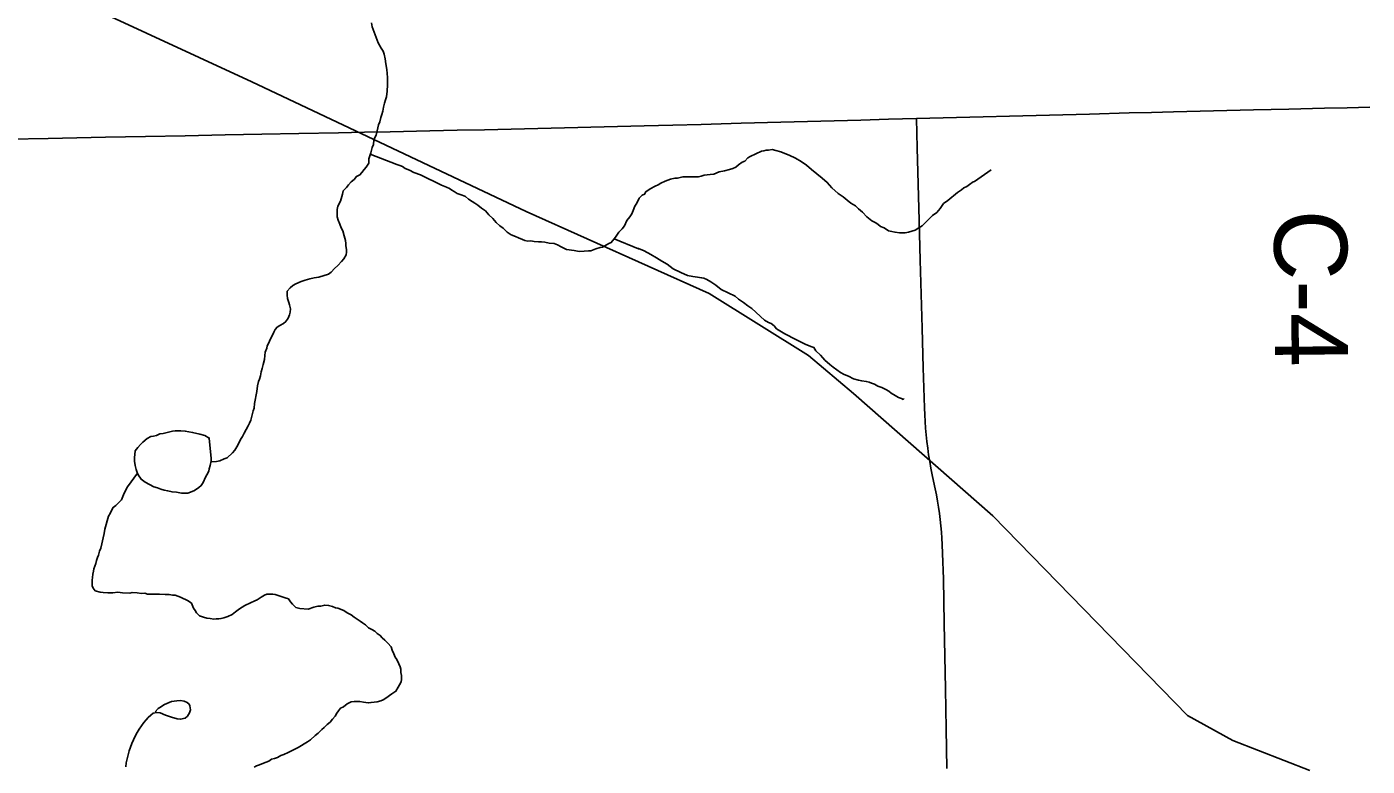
# Model space of a CAD drawing. Extents: x 103424 to 290657, y 38711 to 110967.
# Drawn here: x 214248.735 to 214249.257, y 40210.769 to 40211.058 of the extents above; entities that cross this region are included whole.
import ezdxf

# ---------------------------------------------------------------- set-up
doc = ezdxf.new("R2010")
doc.units = 0
for name, color, linetype in [('GM_X_County_Road', 7, 'Continuous'), ('GM_X_County_Road_Text', 7, 'Continuous'), ('GM_X_Minor_Lake', 7, 'Continuous'), ('GM_X_Minor_River', 7, 'Continuous'), ('GM_X_Rail_Line', 7, 'Continuous'), ('GM_X_Township_Road', 7, 'Continuous')]:
    doc.layers.add(name, color=color, linetype=linetype)

msp = doc.modelspace()

# ---------------------------------------------------------------- linework, layer by layer
at = {"layer": 'GM_X_County_Road'}
msp.add_lwpolyline([(214248.72761, 40211.01372), (214248.74314, 40211.01404), (214248.75428, 40211.01426), (214248.76543, 40211.01449), (214248.78096, 40211.01479), (214248.79649, 40211.0151), (214248.81202, 40211.0154), (214248.82633, 40211.01569), (214248.84064, 40211.01597), (214248.85617, 40211.01626), (214248.86621, 40211.01644), (214248.87624, 40211.01663), (214248.89177, 40211.01697), (214248.90242, 40211.01721), (214248.91306, 40211.01745), (214248.92859, 40211.01783), (214248.94413, 40211.01821), (214248.95966, 40211.01858), (214248.97519, 40211.01896), (214248.98629, 40211.01923), (214248.9974, 40211.0195), (214249.01293, 40211.01993), (214249.02846, 40211.02036), (214249.04399, 40211.02078), (214249.05951, 40211.02121), (214249.07038, 40211.02151), (214249.08125, 40211.02181), (214249.09678, 40211.02219), (214249.10714, 40211.02245), (214249.1175, 40211.02271), (214249.13303, 40211.02313), (214249.14856, 40211.02355), (214249.16408, 40211.02397), (214249.17273, 40211.0242), (214249.18137, 40211.02443), (214249.1969, 40211.0248), (214249.21243, 40211.02516), (214249.22624, 40211.02548), (214249.24005, 40211.02579), (214249.24888, 40211.026), (214249.25771, 40211.02621)], dxfattribs=at)
at = {"layer": 'GM_X_Minor_Lake'}
for points in [[(214248.8058, 40210.89732), (214248.8056, 40210.89751), (214248.8058, 40210.89732), (214248.80407, 40210.89825), (214248.80216, 40210.89878), (214248.7993, 40210.8995), (214248.79645, 40210.90002), (214248.79473, 40210.90018), (214248.7936, 40210.90017), (214248.79265, 40210.90015), (214248.79151, 40210.89994), (214248.78943, 40210.89953), (214248.78792, 40210.89912), (214248.78659, 40210.89891), (214248.78527, 40210.89832), (214248.78413, 40210.89811), (214248.783, 40210.8979), (214248.78168, 40210.89712), (214248.78, 40210.89576), (214248.77906, 40210.89479), (214248.77794, 40210.89363), (214248.77701, 40210.89229), (214248.77668, 40210.88962), (214248.7767, 40210.88829), (214248.77692, 40210.88658), (214248.77733, 40210.88507), (214248.77772, 40210.88393)], [(214248.8058, 40210.89732), (214248.8056, 40210.89751), (214248.8058, 40210.89732), (214248.80407, 40210.89825), (214248.80216, 40210.89878), (214248.7993, 40210.8995), (214248.79645, 40210.90002), (214248.79473, 40210.90018), (214248.7936, 40210.90017), (214248.79265, 40210.90015), (214248.79151, 40210.89994), (214248.78943, 40210.89953), (214248.78792, 40210.89912), (214248.78659, 40210.89891), (214248.78527, 40210.89832), (214248.78413, 40210.89811), (214248.783, 40210.8979), (214248.78168, 40210.89712), (214248.78, 40210.89576), (214248.77906, 40210.89479), (214248.77794, 40210.89363), (214248.77701, 40210.89229), (214248.77668, 40210.88962), (214248.7767, 40210.88829), (214248.77692, 40210.88658), (214248.77733, 40210.88507), (214248.77772, 40210.88393), (214248.77812, 40210.88299), (214248.77929, 40210.8813), (214248.78083, 40210.88018), (214248.78255, 40210.87926), (214248.78428, 40210.87834), (214248.78561, 40210.87798), (214248.78695, 40210.87743), (214248.78828, 40210.87707), (214248.78962, 40210.87671), (214248.79133, 40210.87636), (214248.79305, 40210.8762), (214248.79495, 40210.87585), (214248.79647, 40210.87587), (214248.79742, 40210.87589), (214248.79855, 40210.87629), (214248.80006, 40210.87689), (214248.80175, 40210.87805), (214248.80269, 40210.87883), (214248.80343, 40210.87998), (214248.80434, 40210.88209), (214248.8049, 40210.88305), (214248.80563, 40210.88439), (214248.80581, 40210.88534), (214248.80617, 40210.88668), (214248.80652, 40210.8884), (214248.8065, 40210.88935), (214248.8058, 40210.89732)], [(214248.77772, 40210.88393), (214248.77812, 40210.88299), (214248.77929, 40210.8813), (214248.78083, 40210.88018), (214248.78255, 40210.87926), (214248.78428, 40210.87834), (214248.78561, 40210.87798), (214248.78695, 40210.87743), (214248.78828, 40210.87707), (214248.78962, 40210.87671), (214248.79133, 40210.87636), (214248.79305, 40210.8762), (214248.79495, 40210.87585), (214248.79647, 40210.87587), (214248.79742, 40210.87589), (214248.79855, 40210.87629), (214248.80006, 40210.87689), (214248.80175, 40210.87805), (214248.80269, 40210.87883), (214248.80343, 40210.87998), (214248.80434, 40210.88209), (214248.8049, 40210.88305), (214248.80563, 40210.88439), (214248.80581, 40210.88534), (214248.80617, 40210.88668), (214248.80652, 40210.8884), (214248.8065, 40210.88935), (214248.8058, 40210.89732)]]:
    msp.add_lwpolyline(points, dxfattribs=at)
at = {"layer": 'GM_X_Minor_River'}
for points in [[(214248.86899, 40211.05902), (214248.86921, 40211.0575), (214248.87159, 40211.05127), (214248.87276, 40211.0492), (214248.87354, 40211.04807), (214248.87394, 40211.04693), (214248.87435, 40211.04504), (214248.87458, 40211.04314), (214248.87499, 40211.04087), (214248.87523, 40211.03783), (214248.87528, 40211.03498), (214248.87513, 40211.0325)], [(214248.87513, 40211.0325), (214248.87479, 40211.03022), (214248.87443, 40211.02907), (214248.87407, 40211.02773), (214248.87372, 40211.02621), (214248.87336, 40211.02468), (214248.87301, 40211.02334), (214248.87265, 40211.0222), (214248.87229, 40211.02048), (214248.87174, 40211.01933), (214248.87121, 40211.01704), (214248.87086, 40211.01532), (214248.87031, 40211.01436), (214248.86995, 40211.01341), (214248.86978, 40211.01169), (214248.86923, 40211.01054), (214248.8687, 40211.00844), (214248.86834, 40211.00729), (214248.86798, 40211.00615), (214248.86801, 40211.00444), (214248.86689, 40211.0029), (214248.86615, 40211.00194), (214248.86522, 40211.00078), (214248.86447, 40210.99982), (214248.86315, 40210.99922), (214248.86222, 40210.99807), (214248.8611, 40210.9971), (214248.85998, 40210.99594), (214248.85924, 40210.99498), (214248.85793, 40210.99362), (214248.85776, 40210.99229), (214248.85686, 40210.98961), (214248.85594, 40210.9877), (214248.85558, 40210.98636), (214248.85561, 40210.98503), (214248.85563, 40210.98351), (214248.85603, 40210.98219), (214248.85663, 40210.98067), (214248.85722, 40210.97916), (214248.85781, 40210.97803), (214248.85841, 40210.97614), (214248.85883, 40210.97425), (214248.85903, 40210.97311), (214248.85905, 40210.97216), (214248.85926, 40210.97083), (214248.85928, 40210.96969), (214248.85911, 40210.96874), (214248.85818, 40210.9672), (214248.85725, 40210.96604), (214248.85595, 40210.9645), (214248.85464, 40210.96334), (214248.85333, 40210.96199), (214248.85221, 40210.96121), (214248.84843, 40210.96001), (214248.84672, 40210.95979), (214248.84502, 40210.95938), (214248.84313, 40210.95878), (214248.84162, 40210.95837), (214248.83955, 40210.95739), (214248.83842, 40210.9568), (214248.83729, 40210.95583), (214248.83618, 40210.95448), (214248.8362, 40210.95296), (214248.83622, 40210.95163), (214248.83682, 40210.95012), (214248.83703, 40210.94917), (214248.83743, 40210.94766), (214248.83726, 40210.94632), (214248.83709, 40210.94537), (214248.83654, 40210.94403), (214248.83561, 40210.94268), (214248.83468, 40210.94191), (214248.83336, 40210.94112), (214248.83223, 40210.94054), (214248.83149, 40210.93957), (214248.83094, 40210.93861), (214248.83038, 40210.93746), (214248.82965, 40210.93593), (214248.82892, 40210.93421), (214248.82837, 40210.93325), (214248.82819, 40210.9323), (214248.82765, 40210.93076), (214248.82748, 40210.92943), (214248.82732, 40210.92791), (214248.82678, 40210.926), (214248.82642, 40210.92447), (214248.82607, 40210.92313), (214248.82571, 40210.92161), (214248.82535, 40210.92027), (214248.82499, 40210.91931), (214248.82464, 40210.9176), (214248.82429, 40210.9155), (214248.82342, 40210.91073), (214248.82326, 40210.90902), (214248.8229, 40210.90787), (214248.82255, 40210.90634), (214248.82201, 40210.90424), (214248.82146, 40210.90309), (214248.82091, 40210.90213), (214248.82018, 40210.9006), (214248.81944, 40210.89926)], [(214248.86854, 40211.00795), (214248.87884, 40211.00385), (214248.87999, 40211.00349), (214248.88113, 40211.00313), (214248.88209, 40211.00239), (214248.88382, 40211.00165), (214248.88554, 40211.00073), (214248.88802, 40210.99982), (214248.89626, 40210.99577), (214248.89817, 40210.99505), (214248.89932, 40210.99449), (214248.90028, 40210.99394), (214248.90124, 40210.99338), (214248.90239, 40210.99264), (214248.9043, 40210.99191), (214248.90564, 40210.99137), (214248.90679, 40210.99043), (214248.90814, 40210.9895), (214248.90929, 40210.98876), (214248.91044, 40210.98802), (214248.91179, 40210.9869), (214248.91333, 40210.98579), (214248.91468, 40210.98429), (214248.91623, 40210.98279), (214248.91758, 40210.98129), (214248.91893, 40210.97999), (214248.92028, 40210.97906), (214248.92182, 40210.97756), (214248.92336, 40210.97644), (214248.92508, 40210.9759), (214248.92623, 40210.97535), (214248.92776, 40210.97462), (214248.92871, 40210.97425), (214248.92986, 40210.97408), (214248.931, 40210.9741), (214248.93233, 40210.97393), (214248.93404, 40210.97377), (214248.93518, 40210.97379), (214248.93651, 40210.97362), (214248.93823, 40210.97327), (214248.94013, 40210.97311), (214248.94147, 40210.97256), (214248.94281, 40210.97182), (214248.94492, 40210.97071), (214248.94796, 40210.97038), (214248.94987, 40210.97003), (214248.95176, 40210.97007), (214248.95347, 40210.97028), (214248.95442, 40210.9703), (214248.95631, 40210.97109), (214248.95801, 40210.9715), (214248.95895, 40210.97171), (214248.9614, 40210.97308), (214248.96234, 40210.97347), (214248.96402, 40210.97559), (214248.96531, 40210.97751), (214248.96662, 40210.97887), (214248.96755, 40210.98002), (214248.96847, 40210.98213), (214248.96958, 40210.98348), (214248.97032, 40210.98463), (214248.97087, 40210.98597), (214248.9716, 40210.98769), (214248.97234, 40210.98885), (214248.97326, 40210.99076), (214248.97438, 40210.99192), (214248.97532, 40210.99232), (214248.97588, 40210.99328), (214248.97757, 40210.99445), (214248.97945, 40210.99543), (214248.98058, 40210.99602), (214248.98171, 40210.9966), (214248.9834, 40210.99739), (214248.98548, 40210.99819), (214248.98718, 40210.9986), (214248.98813, 40210.99861), (214248.99021, 40210.99903), (214248.99154, 40210.99905), (214248.99268, 40210.99907), (214248.99363, 40210.99908), (214248.99515, 40210.99911), (214248.99629, 40210.99913), (214248.99742, 40210.99934), (214248.99856, 40210.99973), (214249.00083, 40210.99996), (214249.00235, 40211.00018), (214249.00442, 40211.00097), (214249.00651, 40211.00138), (214249.0084, 40211.00199), (214249.00972, 40211.00239), (214249.01085, 40211.00279), (214249.01197, 40211.00376), (214249.01329, 40211.00473), (214249.01442, 40211.00513), (214249.01554, 40211.00648), (214249.01648, 40211.00706), (214249.02081, 40211.00903), (214249.02176, 40211.00924), (214249.0227, 40211.00945), (214249.02365, 40211.00946), (214249.02498, 40211.00967)], [(214249.02498, 40211.00967), (214249.0265, 40211.00932), (214249.02841, 40211.00878), (214249.02994, 40211.00823), (214249.03166, 40211.0075), (214249.03415, 40211.0064), (214249.03626, 40211.00511), (214249.03837, 40211.00362), (214249.0403, 40211.00194), (214249.04242, 40211.00026), (214249.04454, 40210.99859), (214249.04646, 40210.99691), (214249.04821, 40210.99484), (214249.05071, 40210.9926), (214249.05263, 40210.9913), (214249.05418, 40210.99), (214249.05571, 40210.98888), (214249.05744, 40210.98777), (214249.0586, 40210.98665), (214249.06014, 40210.98534), (214249.06188, 40210.98347), (214249.06381, 40210.98198), (214249.06515, 40210.98124), (214249.06611, 40210.98069), (214249.06726, 40210.97975), (214249.0686, 40210.97921), (214249.07033, 40210.97809), (214249.07166, 40210.97774), (214249.07281, 40210.97756), (214249.07471, 40210.97722), (214249.07585, 40210.97723), (214249.0768, 40210.97725), (214249.07813, 40210.97746), (214249.07945, 40210.97786), (214249.08077, 40210.97826), (214249.08208, 40210.97924), (214249.0834, 40210.98002), (214249.08452, 40210.98099), (214249.08583, 40210.98234), (214249.08751, 40210.98408), (214249.0892, 40210.98525), (214249.0905, 40210.98679), (214249.0918, 40210.98871), (214249.09349, 40210.98988), (214249.09724, 40210.99299), (214249.09874, 40210.99396), (214249.09968, 40210.99474), (214249.10081, 40210.99533), (214249.10193, 40210.9961), (214249.10325, 40210.99708), (214249.10381, 40210.99728), (214249.11032, 40211.00186)], [(214248.96352, 40210.97496), (214248.97302, 40210.97098), (214248.97302, 40210.97117), (214248.97512, 40210.97026), (214248.97781, 40210.96878), (214248.97992, 40210.96749), (214248.98203, 40210.96619), (214248.98413, 40210.96508), (214248.98644, 40210.96322), (214248.98951, 40210.96175), (214248.99199, 40210.96065), (214248.99409, 40210.9603), (214248.99599, 40210.95995), (214248.99752, 40210.95979), (214248.99847, 40210.95961), (214248.99962, 40210.95906), (214249.00115, 40210.95814), (214249.00307, 40210.95684), (214249.00519, 40210.95516), (214249.00787, 40210.95387), (214249.01055, 40210.95259), (214249.0119, 40210.95147), (214249.01382, 40210.95017), (214249.01555, 40210.94887), (214249.01709, 40210.94775), (214249.0221, 40210.94327), (214249.02364, 40210.94234), (214249.02459, 40210.94198), (214249.02575, 40210.94105), (214249.02672, 40210.93992), (214249.02998, 40210.93789), (214249.03419, 40210.93567), (214249.03783, 40210.93383), (214249.04013, 40210.93292), (214249.04127, 40210.93256), (214249.04206, 40210.93124), (214249.04379, 40210.92956), (214249.04476, 40210.92862), (214249.04553, 40210.92768), (214249.04746, 40210.926), (214249.04881, 40210.92488), (214249.05169, 40210.92284), (214249.05303, 40210.9221), (214249.05475, 40210.92137), (214249.05667, 40210.92045), (214249.05858, 40210.91991), (214249.05991, 40210.91955), (214249.06163, 40210.91939), (214249.06277, 40210.91903), (214249.06373, 40210.91866), (214249.06487, 40210.9183), (214249.06621, 40210.91757), (214249.06774, 40210.91702), (214249.06927, 40210.91628), (214249.07043, 40210.91554), (214249.07139, 40210.9148), (214249.07292, 40210.91387), (214249.07426, 40210.91313), (214249.07541, 40210.91277), (214249.07599, 40210.9124), (214249.07636, 40210.91279)], [(214248.81944, 40210.89926), (214248.8187, 40210.89791), (214248.81796, 40210.89676), (214248.81741, 40210.89561), (214248.81649, 40210.89389), (214248.81575, 40210.89254), (214248.81482, 40210.89158), (214248.81276, 40210.88964), (214248.81163, 40210.88924), (214248.80993, 40210.88845), (214248.80861, 40210.88824), (214248.80646, 40210.88811)], [(214248.77786, 40210.88361), (214248.77402, 40210.87836), (214248.77273, 40210.87587), (214248.77164, 40210.87319), (214248.76939, 40210.87106), (214248.76846, 40210.87028), (214248.7679, 40210.86932), (214248.76717, 40210.86798), (214248.76662, 40210.86683), (214248.76518, 40210.86186), (214248.76483, 40210.86015), (214248.76448, 40210.85843), (214248.76395, 40210.85614), (214248.76359, 40210.85442), (214248.76304, 40210.85327), (214248.76269, 40210.85175), (214248.76233, 40210.85079), (214248.76197, 40210.84964), (214248.76161, 40210.8485), (214248.76124, 40210.84735), (214248.76088, 40210.84639), (214248.76071, 40210.84544), (214248.76054, 40210.84429), (214248.76037, 40210.84296), (214248.76019, 40210.84201), (214248.76022, 40210.84068), (214248.76023, 40210.83973), (214248.76063, 40210.83878), (214248.7614, 40210.83784), (214248.76331, 40210.8373), (214248.76445, 40210.83713), (214248.76636, 40210.83697), (214248.76825, 40210.83701), (214248.77015, 40210.83723), (214248.77205, 40210.83707), (214248.7749, 40210.83692), (214248.77585, 40210.83713), (214248.77775, 40210.83697), (214248.77946, 40210.83681), (214248.78079, 40210.83683), (214248.78175, 40210.83647), (214248.78327, 40210.83649), (214248.78441, 40210.83651), (214248.78554, 40210.83653), (214248.78649, 40210.83654), (214248.78859, 40210.83639), (214248.79011, 40210.83641), (214248.79163, 40210.83606), (214248.79258, 40210.83607), (214248.79354, 40210.83571), (214248.79468, 40210.83535), (214248.79755, 40210.83387), (214248.7989, 40210.83295), (214248.79969, 40210.83106), (214248.80028, 40210.83012), (214248.80086, 40210.82917), (214248.80202, 40210.82805), (214248.80355, 40210.82751), (214248.80488, 40210.82715), (214248.80622, 40210.82698), (214248.80755, 40210.82681), (214248.8085, 40210.82683), (214248.80945, 40210.82684), (214248.81039, 40210.82705), (214248.81153, 40210.82726), (214248.81304, 40210.82785), (214248.81473, 40210.82864), (214248.81605, 40210.82961), (214248.81755, 40210.83078), (214248.81961, 40210.83214), (214248.82188, 40210.83313), (214248.82357, 40210.83392), (214248.82451, 40210.83432), (214248.82602, 40210.83529), (214248.82733, 40210.83607), (214248.82828, 40210.83647), (214248.82923, 40210.83648), (214248.83056, 40210.83651), (214248.83151, 40210.83633), (214248.83265, 40210.83597), (214248.83418, 40210.83542), (214248.83533, 40210.83506), (214248.83666, 40210.83471), (214248.83744, 40210.83358), (214248.83822, 40210.83264), (214248.83957, 40210.83133), (214248.84109, 40210.83098), (214248.84433, 40210.83065), (214248.84659, 40210.83145), (214248.8481, 40210.83185), (214248.84924, 40210.83187), (214248.85076, 40210.83227), (214248.85228, 40210.83211), (214248.8538, 40210.83175), (214248.85495, 40210.8312), (214248.85591, 40210.83103), (214248.8582, 40210.83012), (214248.85954, 40210.82919), (214248.86108, 40210.82845), (214248.86223, 40210.82752), (214248.86338, 40210.82678)], [(214248.86338, 40210.82678), (214248.86454, 40210.82604), (214248.8655, 40210.82529), (214248.86665, 40210.82455), (214248.86781, 40210.82343), (214248.86915, 40210.82269), (214248.8703, 40210.82214), (214248.87126, 40210.8212), (214248.87242, 40210.82046), (214248.87319, 40210.81952), (214248.87416, 40210.81859), (214248.87531, 40210.81747), (214248.87667, 40210.81597), (214248.87707, 40210.81464), (214248.87766, 40210.81332), (214248.87825, 40210.812), (214248.87884, 40210.81106), (214248.87963, 40210.80936), (214248.88022, 40210.80823), (214248.88042, 40210.80728), (214248.88044, 40210.80595), (214248.88065, 40210.80482), (214248.88068, 40210.80329), (214248.88051, 40210.80234), (214248.87996, 40210.80119), (214248.8794, 40210.80023), (214248.87848, 40210.79869), (214248.87697, 40210.79772), (214248.87453, 40210.79597), (214248.8736, 40210.79538), (214248.87265, 40210.79499), (214248.87114, 40210.79458), (214248.87, 40210.79437), (214248.86886, 40210.79435), (214248.86773, 40210.79415), (214248.86582, 40210.79449), (214248.86449, 40210.79466), (214248.86354, 40210.79465), (214248.86221, 40210.79463), (214248.86107, 40210.79461), (214248.85957, 40210.79382), (214248.85807, 40210.79266), (214248.85694, 40210.79207), (214248.85619, 40210.7911), (214248.85545, 40210.79014), (214248.8549, 40210.78899), (214248.85378, 40210.78783), (214248.85285, 40210.78668), (214248.85173, 40210.78571), (214248.85061, 40210.78455), (214248.84967, 40210.78377), (214248.84817, 40210.78242), (214248.84705, 40210.78145), (214248.84518, 40210.77971), (214248.84405, 40210.77893), (214248.84274, 40210.77815), (214248.8418, 40210.77756), (214248.84048, 40210.77678), (214248.8386, 40210.7758), (214248.83653, 40210.77481), (214248.83483, 40210.77402), (214248.8337, 40210.77362), (214248.83238, 40210.77284), (214248.83125, 40210.77244), (214248.83011, 40210.77223), (214248.82899, 40210.77146), (214248.82691, 40210.77066), (214248.8254, 40210.77007), (214248.82427, 40210.76967), (214248.82333, 40210.76908)]]:
    msp.add_lwpolyline(points, dxfattribs=at)
at = {"layer": 'GM_X_Rail_Line'}
msp.add_lwpolyline([(214248.43553, 40211.28881), (214248.50508, 40211.23029), (214248.56426, 40211.17224), (214248.59305, 40211.14666), (214248.61377, 40211.13261), (214248.82242, 40211.03608), (214248.92928, 40210.98563), (214249.00044, 40210.95361), (214249.03913, 40210.92942), (214249.05667, 40210.91474), (214249.11098, 40210.86705), (214249.18678, 40210.78927), (214249.20436, 40210.7795), (214249.23445, 40210.76777)], dxfattribs=at)
at = {"layer": 'GM_X_Township_Road'}
for points in [[(214249.09306, 40210.76854), (214249.09277, 40210.78407), (214249.09247, 40210.7996), (214249.09223, 40210.81235), (214249.09199, 40210.8251), (214249.09187, 40210.83377), (214249.09174, 40210.84244), (214249.09134, 40210.85236), (214249.09122, 40210.85584), (214249.09108, 40210.85827), (214249.09091, 40210.86069), (214249.0907, 40210.86312), (214249.09044, 40210.86553), (214249.09014, 40210.86795), (214249.08981, 40210.87036), (214249.0894, 40210.87276), (214249.08898, 40210.87515), (214249.08851, 40210.87753), (214249.08789, 40210.88047), (214249.08733, 40210.88302), (214249.08683, 40210.8856), (214249.08638, 40210.88818), (214249.08596, 40210.89077), (214249.08558, 40210.89337), (214249.08527, 40210.89597), (214249.08499, 40210.89857), (214249.08475, 40210.90118), (214249.08456, 40210.9038), (214249.08442, 40210.90641), (214249.08433, 40210.90908), (214249.08386, 40210.92461), (214249.08341, 40210.94013), (214249.08301, 40210.95335), (214249.08262, 40210.96657), (214249.08222, 40210.9821), (214249.08186, 40210.99624), (214249.0815, 40211.01038), (214249.08125, 40211.02181)], [(214248.77329, 40210.76928), (214248.77352, 40210.77084), (214248.77381, 40210.77238), (214248.77419, 40210.77391), (214248.77462, 40210.77542), (214248.77512, 40210.77691), (214248.77568, 40210.77837), (214248.7763, 40210.77981), (214248.77701, 40210.78122), (214248.77777, 40210.78259), (214248.77858, 40210.78393), (214248.77946, 40210.78524), (214248.78038, 40210.7865), (214248.78121, 40210.7875), (214248.78209, 40210.78844), (214248.78301, 40210.78933), (214248.78398, 40210.79017), (214248.78537, 40210.79047), (214248.78666, 40210.79034), (214248.78881, 40210.78942), (214248.79109, 40210.78862), (214248.79334, 40210.78796), (214248.79463, 40210.7878), (214248.79638, 40210.78819), (214248.79738, 40210.78902), (214248.79813, 40210.79024), (214248.7985, 40210.7915), (214248.7983, 40210.79295), (214248.79794, 40210.79368), (214248.79718, 40210.79428), (214248.79599, 40210.7948), (214248.79466, 40210.79504), (214248.79318, 40210.795), (214248.79116, 40210.79467), (214248.7902, 40210.79428), (214248.78835, 40210.79358), (214248.78656, 40210.79239), (214248.78587, 40210.79193), (214248.78481, 40210.79061)]]:
    msp.add_lwpolyline(points, dxfattribs=at)

# ---------------------------------------------------------------- texts
at = {"layer": 'GM_X_County_Road_Text'}
msp.add_text('C-4', height=0.028409, rotation=270.4581, dxfattribs=at).set_placement((214249.22042, 40210.98614))

doc.saveas('drawing.dxf')
